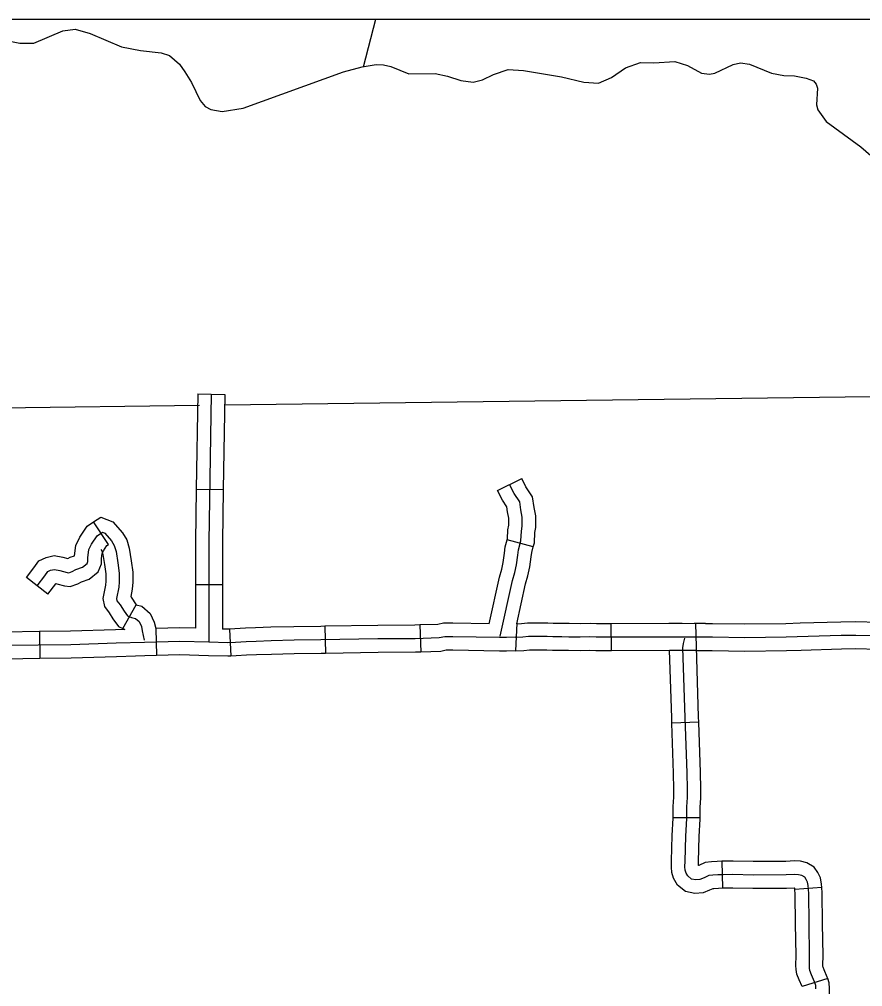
# Model space of a CAD drawing. Extents: x 1377389 to 1380723, y 1168351 to 1170484.
# Drawn here: x 1379630.6 to 1379724.2, y 1169472.1 to 1169579.4 of the extents above; entities that cross this region are included whole.
import ezdxf

# ---------------------------------------------------------------- set-up
doc = ezdxf.new("R2010")
doc.units = 0
doc.layers.add('B_Fill', color=7, linetype='Continuous')
doc.layers.add('B_Text', color=7, linetype='Continuous')

msp = doc.modelspace()

# ---------------------------------------------------------------- linework, layer by layer
at = {"layer": 'B_Fill'}
for p, q in [((1379650.45, 1169537.86), (1379653.45, 1169537.81)), ((1379650.27, 1169527.3), (1379653.27, 1169527.25)), ((1379640.55, 1169521.16), (1379638.89, 1169523.66)), ((1379687.68, 1169520.89), (1379684.79, 1169521.68)), ((1379633.81, 1169515.66), (1379631.44, 1169517.51)), ((1379650.18, 1169516.72), (1379653.18, 1169516.72)), ((1379642.14, 1169511.83), (1379643.61, 1169514.48)), ((1379675.1, 1169512.23), (1379675.19, 1169509.23)), ((1379685.87, 1169512.42), (1379685.72, 1169509.36)), ((1379696.35, 1169509.4), (1379696.34, 1169512.4)), ((1379632.9, 1169511.5), (1379632.93, 1169508.5)), ((1379645.78, 1169511.84), (1379645.88, 1169508.84)), ((1379653.96, 1169511.77), (1379654.1, 1169508.77)), ((1379664.55, 1169512.08), (1379664.61, 1169509.08)), ((1379702.8, 1169509.42), (1379705.81, 1169509.44)), ((1379706.05, 1169501.43), (1379703.06, 1169501.32)), ((1379706.21, 1169490.82), (1379703.21, 1169490.82)), ((1379708.59, 1169486.02), (1379708.69, 1169483.02)), ((1379719.69, 1169483.1), (1379716.7, 1169482.89)), ((1379720.36, 1169473), (1379717.5, 1169472.1))]:
    msp.add_line(p, q, dxfattribs=at)
for points in [[(1379668.83, 1169574.17), (1379670.2, 1169579.43)], [(1379629.05, 1169577.13), (1379630.71, 1169576.78), (1379632.25, 1169576.77), (1379635.47, 1169578.14), (1379636.86, 1169578.35), (1379638.49, 1169577.86), (1379641.99, 1169576.39), (1379644.11, 1169575.97), (1379646.39, 1169575.7), (1379647.31, 1169575.42), (1379648.43, 1169574.44), (1379649.02, 1169573.61), (1379649.76, 1169572.41), (1379650.72, 1169570.41), (1379651.27, 1169569.74), (1379651.89, 1169569.41), (1379653.17, 1169569.22), (1379655.48, 1169569.57), (1379666.61, 1169573.6), (1379668.68, 1169574.15), (1379670.23, 1169574.4), (1379671.05, 1169574.37), (1379671.89, 1169574.19), (1379673.88, 1169573.37), (1379676.79, 1169573.41), (1379678.15, 1169573.12), (1379679.65, 1169572.65), (1379681.01, 1169572.47), (1379682.05, 1169572.73), (1379683.25, 1169573.32), (1379684.9, 1169573.85), (1379686.61, 1169573.76), (1379690.8, 1169573.05), (1379693.3, 1169572.44), (1379694.92, 1169572.35), (1379696.36, 1169572.98), (1379697.92, 1169574.03), (1379699.56, 1169574.64), (1379701.04, 1169574.59), (1379703.39, 1169574.74), (1379704.81, 1169574.29), (1379706.35, 1169573.44), (1379707.24, 1169573.36), (1379707.82, 1169573.45), (1379709.86, 1169574.43), (1379710.67, 1169574.6), (1379711.67, 1169574.46), (1379714.1, 1169573.45), (1379715.49, 1169573.18), (1379716.66, 1169573.16), (1379717.96, 1169572.91), (1379718.77, 1169572.61), (1379719.07, 1169572.25), (1379719.22, 1169571.8), (1379719.12, 1169569.96), (1379719.27, 1169569.4), (1379720.19, 1169568.1), (1379724.03, 1169565.3), (1379726.49, 1169563.13)], [(1379650.45, 1169537.86), (1379650.27, 1169527.3)], [(1379651.95, 1169537.84), (1379651.68, 1169521.46), (1379651.68, 1169510.32)], [(1379653.45, 1169537.81), (1379653.27, 1169527.25)], [(1379653.42, 1169536.64), (1379730.91, 1169537.67)], [(1379628.54, 1169536.31), (1379650.64, 1169536.61)], [(1379684.79, 1169521.68), (1379684.82, 1169521.8), (1379684.86, 1169522.8), (1379684.95, 1169523.3), (1379684.95, 1169524.09), (1379684.83, 1169524.78), (1379684.75, 1169525.32), (1379684.25, 1169526.06), (1379683.71, 1169527.14), (1379686.4, 1169528.48)], [(1379687.68, 1169520.89), (1379687.8, 1169521.33), (1379687.85, 1169522.49), (1379687.95, 1169523.06), (1379687.95, 1169524.34), (1379687.79, 1169525.26), (1379687.61, 1169526.43), (1379686.85, 1169527.57), (1379686.4, 1169528.48)], [(1379650.27, 1169527.3), (1379650.18, 1169521.47), (1379650.18, 1169516.72)], [(1379653.27, 1169527.25), (1379653.18, 1169521.44), (1379653.18, 1169516.72)], [(1379684.02, 1169510.97), (1379685.37, 1169517.16), (1379685.64, 1169518.06), (1379685.82, 1169518.92), (1379685.95, 1169519.99), (1379686.04, 1169520.58), (1379686.31, 1169521.56), (1379686.36, 1169522.64), (1379686.45, 1169523.18), (1379686.45, 1169524.21), (1379686.31, 1169525.02), (1379686.18, 1169525.88), (1379685.55, 1169526.82), (1379685.05, 1169527.81)], [(1379638.89, 1169523.66), (1379639.7, 1169524.2), (1379641.01, 1169523.67), (1379642.09, 1169522.44), (1379642.56, 1169521.67), (1379642.84, 1169520.74), (1379643.07, 1169519.36), (1379643.23, 1169518.08), (1379643.23, 1169516.97), (1379643.17, 1169516.21), (1379643.01, 1169515.4), (1379643.06, 1169515.33), (1379643.61, 1169514.48)], [(1379631.44, 1169517.51), (1379632.27, 1169518.57), (1379632.8, 1169519.34), (1379633.63, 1169519.72), (1379634.51, 1169519.93), (1379635.49, 1169519.74), (1379636.02, 1169519.59), (1379636.29, 1169519.74), (1379636.78, 1169519.92), (1379636.9, 1169521.03), (1379637.37, 1169521.96), (1379638.19, 1169523.19), (1379638.89, 1169523.66)], [(1379632.63, 1169516.59), (1379633.48, 1169517.69), (1379633.8, 1169518.15), (1379634.12, 1169518.3), (1379634.54, 1169518.4), (1379635.15, 1169518.28), (1379635.95, 1169518.05), (1379636.15, 1169518.03), (1379636.52, 1169518.15), (1379636.91, 1169518.37), (1379637.66, 1169518.64), (1379638.16, 1169519.04), (1379638.26, 1169519.29), (1379638.26, 1169519.69), (1379638.36, 1169520.6), (1379638.67, 1169521.2), (1379639.27, 1169522.11), (1379639.87, 1169522.51), (1379640.12, 1169522.41), (1379640.88, 1169521.56), (1379641.18, 1169521.05), (1379641.38, 1169520.4), (1379641.58, 1169519.14), (1379641.73, 1169517.98), (1379641.73, 1169517.03), (1379641.68, 1169516.42), (1379641.43, 1169515.17), (1379641.48, 1169514.91), (1379641.83, 1169514.46), (1379642.28, 1169513.76), (1379642.64, 1169513.25), (1379643.09, 1169513.05), (1379643.54, 1169512.95), (1379643.94, 1169512.6), (1379644.19, 1169512.05), (1379644.29, 1169511.59), (1379644.5, 1169510.54)], [(1379633.81, 1169515.66), (1379634.7, 1169516.8), (1379634.72, 1169516.83), (1379634.8, 1169516.81), (1379635.66, 1169516.58), (1379636.3, 1169516.5), (1379637.13, 1169516.78), (1379637.53, 1169517), (1379638.4, 1169517.31), (1379639.41, 1169518.12), (1379639.76, 1169519), (1379639.76, 1169519.61), (1379639.83, 1169520.17), (1379639.97, 1169520.45), (1379640.35, 1169521.03), (1379640.55, 1169521.16)], [(1379682.79, 1169512.36), (1379683.92, 1169517.54), (1379684.18, 1169518.43), (1379684.34, 1169519.16), (1379684.47, 1169520.2), (1379684.57, 1169520.89), (1379684.79, 1169521.68)], [(1379685.86, 1169512.37), (1379686.82, 1169516.79), (1379687.09, 1169517.69), (1379687.3, 1169518.67), (1379687.44, 1169519.79), (1379687.51, 1169520.26), (1379687.68, 1169520.89)], [(1379639.7, 1169520.6), (1379639.8, 1169520.44), (1379639.91, 1169520.06), (1379640.1, 1169518.93), (1379640.23, 1169517.89), (1379640.23, 1169517.09), (1379640.19, 1169516.63), (1379639.9, 1169515.17), (1379640.08, 1169514.27), (1379640.61, 1169513.59), (1379641.04, 1169512.92), (1379641.65, 1169512.05), (1379642.14, 1169511.83)], [(1379650.18, 1169516.72), (1379650.18, 1169511.86)], [(1379653.18, 1169516.72), (1379653.18, 1169511.78)], [(1379643.61, 1169514.48), (1379644.24, 1169514.33), (1379645.17, 1169513.52), (1379645.62, 1169512.53), (1379645.78, 1169511.84)], [(1379675.1, 1169512.23), (1379674.55, 1169512.21), (1379670.42, 1169512.19), (1379664.55, 1169512.08)], [(1379682.79, 1169512.36), (1379678.76, 1169512.42), (1379677.72, 1169512.42), (1379677.08, 1169512.29), (1379675.1, 1169512.23)], [(1379685.87, 1169512.37), (1379686.38, 1169512.39), (1379687.05, 1169512.48), (1379687.81, 1169512.48), (1379688.42, 1169512.48), (1379689.28, 1169512.48), (1379689.89, 1169512.44), (1379690.87, 1169512.44), (1379691.65, 1169512.42), (1379692.87, 1169512.4), (1379693.98, 1169512.44), (1379694.71, 1169512.4), (1379695.32, 1169512.4), (1379696.34, 1169512.4)], [(1379696.34, 1169512.4), (1379702.71, 1169512.42), (1379704.2, 1169512.42), (1379705.7, 1169512.4)], [(1379706.8, 1169512.4), (1379705.62, 1169512.4), (1379705.52, 1169512.4)], [(1379706.05, 1169501.43), (1379706.03, 1169502.03), (1379705.7, 1169512.4)], [(1379706.8, 1169512.4), (1379707.56, 1169512.4), (1379711.15, 1169512.34), (1379715.7, 1169512.4), (1379717.31, 1169512.45)], [(1379717.31, 1169512.45), (1379721.82, 1169512.58), (1379723.48, 1169512.61), (1379725.96, 1169512.56), (1379727.55, 1169512.52), (1379727.91, 1169512.52)], [(1379632.9, 1169511.5), (1379629.09, 1169511.45), (1379627.17, 1169511.42)], [(1379642.37, 1169511.73), (1379641.33, 1169511.7), (1379636.32, 1169511.53), (1379632.9, 1169511.5)], [(1379642.14, 1169511.83), (1379642.37, 1169511.73)], [(1379650.18, 1169511.86), (1379648.45, 1169511.91), (1379645.78, 1169511.84)], [(1379653.96, 1169511.77), (1379653.77, 1169511.76), (1379653.18, 1169511.78)], [(1379664.55, 1169512.08), (1379664.09, 1169512.07), (1379661.11, 1169512.03), (1379658.54, 1169511.97), (1379656.86, 1169511.9), (1379655.74, 1169511.86), (1379654.55, 1169511.8), (1379653.96, 1169511.77)], [(1379685.69, 1169510.86), (1379686.51, 1169510.9), (1379687.15, 1169510.98), (1379687.81, 1169510.98), (1379688.42, 1169510.98), (1379689.23, 1169510.98), (1379689.84, 1169510.94), (1379690.85, 1169510.94), (1379691.62, 1169510.92), (1379692.89, 1169510.9), (1379693.96, 1169510.94), (1379694.66, 1169510.9), (1379695.32, 1169510.9), (1379702.71, 1169510.92), (1379704.19, 1169510.92), (1379705.61, 1169510.9), (1379707.55, 1169510.9), (1379711.15, 1169510.84), (1379715.74, 1169510.9), (1379721.85, 1169511.09), (1379723.48, 1169511.11), (1379725.92, 1169511.06)], [(1379685.69, 1169510.86), (1379684.7, 1169510.84), (1379683.94, 1169510.84), (1379678.75, 1169510.92), (1379677.87, 1169510.92), (1379677.25, 1169510.8), (1379674.57, 1169510.71), (1379670.44, 1169510.69), (1379664.12, 1169510.57), (1379661.13, 1169510.53), (1379658.58, 1169510.47), (1379656.91, 1169510.41), (1379655.8, 1169510.36), (1379654.63, 1169510.3), (1379653.79, 1169510.26), (1379651.69, 1169510.32), (1379648.46, 1169510.41), (1379644.54, 1169510.3), (1379641.38, 1169510.2), (1379636.35, 1169510.03), (1379629.11, 1169509.95)], [(1379685.79, 1169510.86), (1379686.51, 1169510.9), (1379687.15, 1169510.98), (1379687.81, 1169510.98), (1379688.42, 1169510.98), (1379689.23, 1169510.98), (1379689.84, 1169510.94), (1379690.85, 1169510.94), (1379691.62, 1169510.92), (1379692.89, 1169510.9), (1379693.96, 1169510.94), (1379694.66, 1169510.9), (1379695.32, 1169510.9), (1379702.71, 1169510.92), (1379704.19, 1169510.92), (1379704.35, 1169510.92)], [(1379719.05, 1169471.87), (1379719.03, 1169472.24), (1379718.9, 1169472.64), (1379718.57, 1169473.41), (1379718.38, 1169473.89), (1379718.34, 1169474.16), (1379718.32, 1169474.49), (1379718.34, 1169475.54), (1379718.28, 1169479.1), (1379718.24, 1169482.44), (1379718.17, 1169483.31), (1379718.11, 1169483.71), (1379717.97, 1169484), (1379717.8, 1169484.23), (1379717.47, 1169484.44), (1379717.11, 1169484.52), (1379716.67, 1169484.54), (1379715.74, 1169484.5), (1379712.07, 1169484.48), (1379709.84, 1169484.54), (1379708.76, 1169484.52), (1379708.15, 1169484.5), (1379707.59, 1169484.46), (1379707.17, 1169484.42), (1379706.65, 1169484.17), (1379706.17, 1169483.98), (1379705.7, 1169483.94), (1379705.24, 1169484.04), (1379704.82, 1169484.38), (1379704.63, 1169484.69), (1379704.55, 1169485.04), (1379704.51, 1169485.4), (1379704.53, 1169486.02), (1379704.61, 1169488.81), (1379704.71, 1169490.74), (1379704.71, 1169492.04), (1379704.78, 1169493.09), (1379704.78, 1169494.04), (1379704.75, 1169495.83), (1379704.53, 1169501.98), (1379704.29, 1169509.71), (1379704.36, 1169510.17), (1379704.5, 1169510.77)], [(1379654.1, 1169508.77), (1379653.8, 1169508.76), (1379651.65, 1169508.82), (1379648.46, 1169508.9), (1379644.59, 1169508.8), (1379643.52, 1169508.77)], [(1379664.61, 1169509.08), (1379664.14, 1169509.07), (1379661.16, 1169509.03), (1379658.63, 1169508.97), (1379656.97, 1169508.91), (1379655.87, 1169508.87), (1379654.71, 1169508.8), (1379654.1, 1169508.77)], [(1379675.19, 1169509.23), (1379674.6, 1169509.21), (1379670.45, 1169509.19), (1379664.61, 1169509.08)], [(1379685.72, 1169509.36), (1379684.72, 1169509.34), (1379683.93, 1169509.34), (1379678.74, 1169509.42), (1379678.02, 1169509.42), (1379677.42, 1169509.3), (1379675.19, 1169509.23)], [(1379685.72, 1169509.36), (1379686.64, 1169509.4), (1379687.25, 1169509.48), (1379687.81, 1169509.48), (1379688.42, 1169509.48), (1379689.18, 1169509.48), (1379689.8, 1169509.44), (1379690.83, 1169509.44), (1379691.58, 1169509.42), (1379692.91, 1169509.4), (1379693.95, 1169509.44), (1379694.62, 1169509.4), (1379695.32, 1169509.4), (1379696.35, 1169509.4)], [(1379696.35, 1169509.4), (1379702.8, 1169509.42)], [(1379703.06, 1169501.32), (1379703.04, 1169501.93), (1379702.8, 1169509.42)], [(1379705.8, 1169509.4), (1379706.8, 1169509.4)], [(1379706.8, 1169509.4), (1379707.53, 1169509.4), (1379711.14, 1169509.34), (1379715.77, 1169509.4), (1379717.4, 1169509.45)], [(1379717.4, 1169509.45), (1379721.88, 1169509.59), (1379723.47, 1169509.61), (1379725.89, 1169509.56), (1379727.51, 1169509.52), (1379727.91, 1169509.52)], [(1379632.93, 1169508.5), (1379629.13, 1169508.45), (1379625.38, 1169508.39), (1379622.38, 1169508.35)], [(1379643.52, 1169508.77), (1379641.42, 1169508.7), (1379636.39, 1169508.53), (1379632.93, 1169508.5)], [(1379706.21, 1169490.82), (1379706.21, 1169491.99), (1379706.28, 1169493.04), (1379706.28, 1169494.06), (1379706.24, 1169495.88), (1379706.05, 1169501.43)], [(1379703.21, 1169490.82), (1379703.21, 1169492.09), (1379703.28, 1169493.14), (1379703.28, 1169494.03), (1379703.25, 1169495.79), (1379703.06, 1169501.32)], [(1379708.69, 1169483.02), (1379708.24, 1169483), (1379707.72, 1169482.97), (1379707.59, 1169482.95), (1379707.25, 1169482.79), (1379706.52, 1169482.5), (1379705.59, 1169482.42), (1379704.57, 1169482.66), (1379703.67, 1169483.37), (1379703.23, 1169484.12), (1379703.07, 1169484.78), (1379703.01, 1169485.34), (1379703.03, 1169486.07), (1379703.11, 1169488.87), (1379703.21, 1169490.78), (1379703.21, 1169490.82)], [(1379708.59, 1169486.02), (1379708.07, 1169486), (1379707.46, 1169485.95), (1379706.76, 1169485.88), (1379706.05, 1169485.54), (1379706.01, 1169485.53), (1379706.03, 1169485.98), (1379706.1, 1169488.75), (1379706.21, 1169490.7), (1379706.21, 1169490.82)], [(1379719.69, 1169483.1), (1379719.67, 1169483.48), (1379719.56, 1169484.17), (1379719.25, 1169484.78), (1379718.84, 1169485.35), (1379718.05, 1169485.84), (1379717.32, 1169486.01), (1379716.68, 1169486.05), (1379715.7, 1169486), (1379712.09, 1169485.98), (1379709.85, 1169486.04), (1379708.72, 1169486.02), (1379708.59, 1169486.02)], [(1379716.7, 1169482.89), (1379716.69, 1169483.04), (1379716.67, 1169483.04), (1379715.77, 1169483), (1379712.05, 1169482.98), (1379709.83, 1169483.04), (1379708.8, 1169483.02), (1379708.69, 1169483.02)], [(1379717.5, 1169472.1), (1379717.5, 1169472.11), (1379717.18, 1169472.84), (1379716.93, 1169473.5), (1379716.85, 1169474), (1379716.82, 1169474.46), (1379716.84, 1169475.54), (1379716.78, 1169479.08), (1379716.74, 1169482.37), (1379716.7, 1169482.89)], [(1379720.36, 1169473), (1379720.31, 1169473.16), (1379719.96, 1169473.98), (1379719.84, 1169474.28), (1379719.83, 1169474.32), (1379719.82, 1169474.52), (1379719.84, 1169475.53), (1379719.78, 1169479.12), (1379719.74, 1169482.5), (1379719.69, 1169483.1)], [(1379719.92, 1169462.11), (1379719.9, 1169463.32), (1379719.84, 1169467.14), (1379719.82, 1169467.5), (1379719.86, 1169468.06), (1379719.93, 1169468.56), (1379719.99, 1169469.11), (1379720.08, 1169469.58), (1379720.13, 1169470.02), (1379720.21, 1169470.28), (1379720.33, 1169470.65), (1379720.55, 1169471.22), (1379720.55, 1169471.91), (1379720.52, 1169472.51), (1379720.36, 1169473)]]:
    msp.add_lwpolyline(points, dxfattribs=at)
at = {"layer": 'B_Text'}
msp.add_lwpolyline([(1378340.61, 1169579.43), (1379848.03, 1169579.43), (1379848.03, 1168702.1), (1378340.61, 1168702.1)], close=True, dxfattribs=at)

doc.saveas('drawing.dxf')
